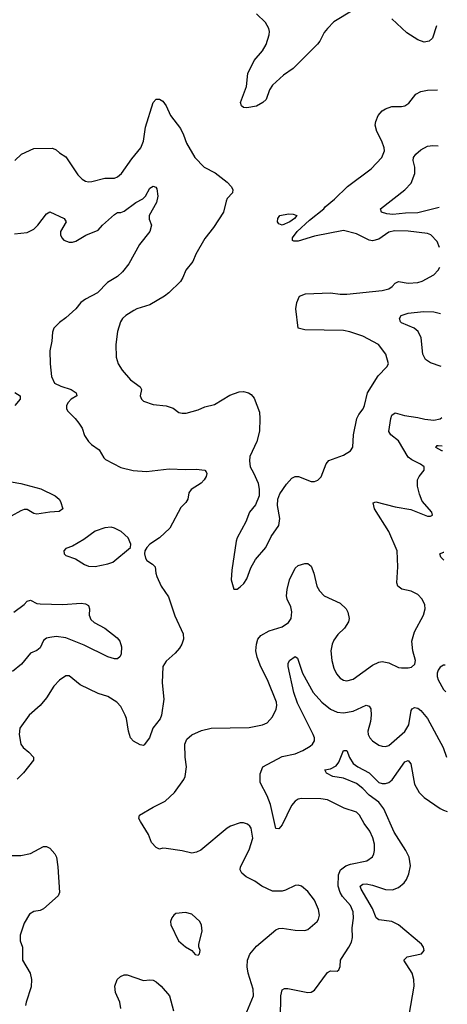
# Model space of a CAD drawing. Header units: inches. Extents: x 2057696 to 2160536, y 827480 to 1016834.
# Tile 263 of 422: x 2141843 to 2144493, y 929717 to 935824. Entities that reach past the tile are written whole.
import ezdxf

# ---------------------------------------------------------------- set-up
doc = ezdxf.new("R2010")
doc.units = ezdxf.units.IN
doc.header["$MEASUREMENT"] = 0
doc.layers.add('C1942', color=7, linetype='Continuous')
doc.layers.add('C1943', color=7, linetype='Continuous')

msp = doc.modelspace()

# ---------------------------------------------------------------- linework, layer by layer
at = {"layer": 'C1942', "color": 5}
for points, elevation in [([(2141860.5, 930000), (2141860.5, 929990), (2141907.2, 929910), (2141915.3, 929870), (2141914.5, 929825.5), (2141883.1, 929730), (2141879.5, 929710)], 460), ([(2143250.7, 929670), (2143291.9, 929770), (2143290.8, 929810), (2143259.5, 929910), (2143253.8, 929950), (2143255.3, 929990), (2143259.1, 930000)], 460), ([(2143460.4, 929630), (2143461.8, 929770), (2143470, 929807.3), (2143485.2, 929814.8), (2143505.9, 929814.1), (2143630, 929789.2), (2143650, 929792.6), (2143670, 929803.6), (2143750, 929913.4), (2143770, 929924.9), (2143810, 929922.8), (2143822, 929930), (2143829.4, 929950.6), (2143831.6, 929990), (2143838.2, 930000)], 440), ([(2144256.8, 929650), (2144287.1, 929830), (2144285.3, 929870), (2144275.6, 929910), (2144224.7, 929990), (2144234.9, 930000)], 420), ([(2142469.8, 929690), (2142463.1, 929730), (2142436.8, 929790), (2142431.8, 929830), (2142446.6, 929870), (2142466.9, 929890), (2142490, 929899.7), (2142510, 929900.3), (2142610, 929864.2), (2142650, 929868.7), (2142670, 929865.3), (2142690, 929855.8), (2142720.4, 929830), (2142771.8, 929770), (2142796.7, 929676.7)], 460)]:
    msp.add_lwpolyline(points, dxfattribs=dict(at, elevation=elevation))
at = {"layer": 'C1943', "color": 5}
for points, elevation in [([(2143910, 935883.6), (2143790.7, 935810), (2143750.7, 935770), (2143730, 935744), (2143702.8, 935690), (2143688.1, 935671.9), (2143538, 935522), (2143479.2, 935480.8), (2143410, 935417), (2143392.2, 935390), (2143370.3, 935330), (2143350.4, 935310), (2143310, 935287.8), (2143250, 935278), (2143230, 935279.3), (2143217.2, 935290), (2143212.7, 935310), (2143249.7, 935410), (2143257.7, 935490), (2143296.8, 935570), (2143348.5, 935630), (2143370.6, 935669.4), (2143388.6, 935730), (2143390.8, 935750), (2143387.1, 935770), (2143367.2, 935807.2), (2143310, 935859.8)], 480), ([(2144427.3, 935785.5), (2144402.6, 935710), (2144380.5, 935690), (2144350, 935683.8), (2144310, 935698.8), (2144242.3, 935742.3), (2144150, 935829.6)], 480), ([(2144445.9, 934411.6), (2144430, 934449.2), (2144392, 934490), (2144370, 934497.2), (2144250, 934512.8), (2144166.4, 934513.6), (2144130, 934505.3), (2144070, 934462), (2144030, 934452.7), (2144010, 934456.5), (2143930, 934496.5), (2143850, 934516.2), (2143670, 934481.8), (2143569.8, 934449.8), (2143542, 934450), (2143534.8, 934454.8), (2143533, 934470), (2143563.8, 934510), (2143639.8, 934580.2), (2143727.8, 934650), (2143736.6, 934663.4), (2143793.6, 934710), (2143875.6, 934790), (2144020.8, 934899.2), (2144086.9, 934970), (2144104.4, 935010), (2144101.6, 935030), (2144087.9, 935070), (2144056.1, 935130), (2144046.3, 935170), (2144050, 935193.4), (2144065, 935230), (2144090, 935258.3), (2144110, 935271.7), (2144150, 935285.7), (2144210, 935285.7), (2144230, 935290.4), (2144254.5, 935305.5), (2144298, 935362), (2144330, 935378.9), (2144370, 935386.5), (2144432.7, 935388.5)], 480), ([(2141814, 934950), (2141855.1, 934990), (2141930, 935024.6), (2142046.5, 935026.5), (2142070, 935017.6), (2142090, 934998.7), (2142130, 934973.4), (2142202.7, 934862.7), (2142230, 934834), (2142250, 934822), (2142270, 934817.4), (2142290, 934819.6), (2142370, 934842), (2142430, 934842), (2142450, 934850.3), (2142474, 934870), (2142538.1, 934961.9), (2142593.6, 935030), (2142610, 935070.7), (2142623.3, 935156.7), (2142670, 935310.7), (2142690, 935330.6), (2142710, 935330.5), (2142730, 935319.3), (2142750, 935290.7), (2142776.9, 935230), (2142838.9, 935150), (2142859.3, 935110), (2142878, 935058), (2142928.6, 934968.6), (2142986, 934910), (2143054.6, 934874.6), (2143130, 934817.3), (2143154, 934790), (2143164, 934770), (2143162.8, 934750), (2143130, 934714), (2143122, 934698), (2143106, 934630), (2143045.1, 934534.9), (2142990, 934467), (2142935.6, 934370), (2142916.3, 934323.7), (2142872.2, 934270), (2142854.8, 934225.2), (2142839.7, 934200.3), (2142768, 934130), (2142740.5, 934110), (2142650, 934056.4), (2142570, 934030.8), (2142550, 934020.4), (2142501.6, 933990), (2142481.3, 933970), (2142468.8, 933950), (2142450.3, 933890), (2142439.5, 933810), (2142441.6, 933730), (2142453, 933690), (2142478, 933650), (2142530.5, 933590), (2142590, 933546), (2142599.1, 933530), (2142590.6, 933490), (2142597.3, 933470), (2142610, 933457.3), (2142670, 933436.3), (2142750, 933428.2), (2142793.4, 933413.4), (2142830, 933387.7), (2142850, 933383), (2142875.9, 933384.1), (2142950, 933404.9), (2142990, 933422.4), (2143050, 933437.6), (2143144.9, 933495.1), (2143204.1, 933515.9), (2143230, 933516.9), (2143260.7, 933510), (2143278.2, 933498.2), (2143295.4, 933475.4), (2143329, 933389), (2143332.4, 933350), (2143329.1, 933270.9), (2143312.3, 933207.7), (2143270, 933114), (2143267, 933087), (2143270.7, 933050), (2143292.8, 933012.8), (2143320.5, 932950), (2143328, 932910), (2143328, 932870), (2143305.1, 932814.9), (2143268.4, 932770), (2143243.7, 932710), (2143190.3, 932610), (2143184.2, 932590), (2143158, 932410), (2143154, 932350), (2143170, 932292), (2143190, 932291.3), (2143210, 932306), (2143232.7, 932327.3), (2143250, 932356), (2143276.6, 932423.4), (2143303.9, 932476.1), (2143369.6, 932550), (2143400.8, 932619.2), (2143450, 932687.3), (2143455.1, 932730), (2143442, 932810), (2143443.7, 932850), (2143456.3, 932883.7), (2143496, 932944), (2143530, 932979.3), (2143550, 932990.4), (2143570.4, 932990.4), (2143650, 932960.5), (2143670, 932959.1), (2143690, 932966.8), (2143711.3, 932988.7), (2143742, 933070), (2143759.6, 933090), (2143850, 933123.6), (2143893.6, 933150), (2143908.3, 933171.7), (2143912.6, 933250), (2143933.1, 933350), (2143944.1, 933375.9), (2143971.1, 933410), (2143980.4, 933430), (2143998, 933510), (2144065.3, 933614.7), (2144119, 933670), (2144129.2, 933690), (2144112, 933750), (2144067.6, 933810), (2143970, 933861.2), (2143890, 933888), (2143850, 933896.5), (2143610, 933899.8), (2143569.8, 933909.8), (2143555.1, 934030), (2143560.5, 934070), (2143577.2, 934110), (2143615.4, 934124.6), (2143770, 934129.3), (2143830, 934121.6), (2143870, 934122), (2144090, 934145.2), (2144130, 934155.3), (2144151.8, 934170), (2144170, 934190.4), (2144190, 934200.4), (2144250.3, 934190.3), (2144310, 934194.3), (2144337.4, 934202.6), (2144410, 934241.3), (2144436.3, 934270), (2144447.6, 934289.6)], 480), ([(2144442.6, 934658.7), (2144310, 934626.8), (2144235.1, 934624.9), (2144156.1, 934616.1), (2144119.4, 934619.4), (2144086.6, 934630), (2144079.5, 934650), (2144231.2, 934768.8), (2144268.9, 934810), (2144293, 934870), (2144292.5, 934910), (2144281.6, 934950), (2144284.7, 934970), (2144299.2, 934990), (2144330, 935016.9), (2144370, 935039.1), (2144403.4, 935043.4), (2144437.4, 935041.4)], 460), ([(2141810, 934495.3), (2141890, 934503.7), (2141930, 934524.9), (2141956.4, 934550), (2142010, 934620.4), (2142030, 934632.4), (2142119.1, 934590), (2142130.4, 934570), (2142096.5, 934510), (2142096, 934490), (2142104.2, 934470), (2142117.3, 934457.3), (2142150, 934444.6), (2142170, 934444.6), (2142190.7, 934449.3), (2142252.7, 934487.3), (2142330, 934519), (2142356.8, 934550), (2142430, 934616.5), (2142450, 934628.7), (2142470, 934627.2), (2142490, 934636), (2142562, 934690), (2142606.6, 934713.4), (2142622.6, 934730), (2142650, 934779.5), (2142670, 934792.2), (2142686.2, 934786.2), (2142694.1, 934774.1), (2142699.5, 934730), (2142691.8, 934690), (2142646, 934610), (2142646.1, 934586.1), (2142659.5, 934550), (2142650.3, 934510), (2142586.7, 934430), (2142519.3, 934310), (2142480.7, 934259.3), (2142450, 934231.5), (2142386.9, 934193.1), (2142326, 934130), (2142250.6, 934090), (2142223, 934070), (2142190.5, 934030), (2142130, 933974.3), (2142090, 933946.6), (2142054.9, 933910), (2142046.6, 933886.6), (2142043.1, 933830), (2142030.2, 933770), (2142031.7, 933690), (2142041.3, 933610), (2142058.7, 933570), (2142097.1, 933550), (2142162.3, 933530), (2142192.8, 933510), (2142198, 933490), (2142163.1, 933470), (2142142.6, 933450), (2142134, 933430), (2142132.7, 933412.7), (2142138.7, 933398.7), (2142187.7, 933350), (2142210, 933320.7), (2142230, 933290.7), (2142245.8, 933245.8), (2142270, 933206.8), (2142288.5, 933188.5), (2142336.2, 933156.2), (2142365.4, 933105.4), (2142375.6, 933095.6), (2142470, 933046), (2142547.4, 933027.4), (2142630, 933021.7), (2142770, 933037.3), (2142870, 933033.8), (2142936.9, 933036.9), (2142990, 933030.4), (2142998.9, 933018.9), (2143002.4, 933010), (2142998.9, 932990), (2142987.2, 932970), (2142968.2, 932950), (2142906.7, 932910), (2142892.4, 932890), (2142885.5, 932850), (2142873, 932830), (2142842, 932798), (2142774.6, 932670), (2142710, 932609.7), (2142650.6, 932570), (2142630.7, 932550), (2142619.1, 932530), (2142617.3, 932510), (2142623, 932483), (2142630.7, 932470), (2142667.1, 932447.1), (2142683, 932430), (2142686, 932390), (2142693.4, 932370), (2142720.7, 932310), (2142765.1, 932245.1), (2142805.6, 932125.6), (2142855.5, 932015.5), (2142858.6, 931981.4), (2142848.9, 931950), (2142834.1, 931925.9), (2142806.2, 931893.8), (2142750, 931846), (2142730, 931812.3), (2142725.4, 931710), (2142736.2, 931610), (2142722, 931510), (2142712.9, 931487.1), (2142668.7, 931430), (2142648.5, 931370), (2142614.6, 931325.4), (2142610, 931322), (2142590, 931325.6), (2142548.4, 931348.4), (2142530, 931369.4), (2142516.9, 931410), (2142504.4, 931490), (2142496.8, 931510), (2142470, 931563.6), (2142446, 931590), (2142390, 931626.6), (2142330, 931645.1), (2142218.9, 931698.9), (2142150, 931753.2), (2142130, 931754), (2142090, 931726.6), (2142054.9, 931690), (2142010, 931617.2), (2141970.7, 931570), (2141902.8, 931510), (2141844, 931430), (2141839.1, 931390), (2141850.7, 931330), (2141864, 931310), (2141900.3, 931280.3), (2141927.7, 931250), (2141927.7, 931230), (2141867.2, 931152.8), (2141827, 931113)], 460), ([(2144455.9, 933672.9), (2144390, 933695.6), (2144357.3, 933717.3), (2144342, 933750), (2144330.8, 933850), (2144312.1, 933890), (2144287.8, 933910), (2144210, 933943.9), (2144202.6, 933950), (2144196.4, 933970), (2144207.8, 933990), (2144250, 934004.6), (2144345.6, 934014.4), (2144408.9, 934011.1), (2144451.5, 934001.8)], 460), ([(2141812.2, 933512.2), (2141846, 933490), (2141847, 933470), (2141813.4, 933430)], 440), ([(2143259.1, 930000), (2143270, 930028.4), (2143310, 930077.6), (2143430, 930179.1), (2143450, 930187.7), (2143470, 930188), (2143550, 930177.1), (2143610, 930174.4), (2143630, 930180.5), (2143686.6, 930230), (2143695.6, 930244.4), (2143701.1, 930270), (2143696.1, 930303.9), (2143670, 930362), (2143630, 930415.6), (2143590, 930449.6), (2143570, 930456.2), (2143550, 930454), (2143490, 930424.2), (2143470, 930418.7), (2143410, 930418.4), (2143343.7, 930450), (2143300.1, 930480.1), (2143247.4, 930507.4), (2143219.5, 930530), (2143209.4, 930550), (2143211.2, 930570), (2143265.9, 930674.1), (2143287.6, 930747.6), (2143276.9, 930810), (2143270, 930822), (2143254.5, 930834.5), (2143230, 930842.4), (2143210, 930841.3), (2143150, 930821.3), (2143130, 930809.6), (2142966.8, 930673.2), (2142939.9, 930660.1), (2142910, 930653.3), (2142850, 930668), (2142750, 930683.6), (2142730, 930684.5), (2142710, 930679.3), (2142690, 930689.3), (2142660.6, 930720.6), (2142640.5, 930770), (2142591.5, 930850), (2142582, 930870), (2142586, 930890), (2142670, 930939.5), (2142743.8, 930976.2), (2142802, 931030), (2142859.6, 931110), (2142867.8, 931130), (2142876.8, 931190), (2142868.7, 931250), (2142866.6, 931330), (2142879.7, 931360.3), (2142910, 931388), (2142970, 931415), (2143029, 931429), (2143266, 931434), (2143348, 931450), (2143376.6, 931463.4), (2143410, 931500.7), (2143433.5, 931546.5), (2143436.8, 931570), (2143433.8, 931590), (2143379.4, 931730), (2143338.7, 931810), (2143314.5, 931870), (2143306.7, 931910), (2143309.9, 931950), (2143319.4, 931980.6), (2143336.7, 932003.3), (2143390, 932033.1), (2143470, 932057.4), (2143510, 932085.7), (2143525.1, 932110), (2143530.7, 932150.7), (2143522.9, 932182.9), (2143501.1, 932230), (2143496.9, 932250), (2143500.4, 932290), (2143514.5, 932350), (2143550, 932422), (2143570, 932439.3), (2143610, 932451.8), (2143630, 932450.3), (2143650, 932434.9), (2143665.5, 932390), (2143683.9, 932310), (2143700.3, 932280.3), (2143730.9, 932250.9), (2143830, 932204), (2143866.5, 932170), (2143876.9, 932150), (2143884.4, 932110), (2143880.3, 932090), (2143856.1, 932050), (2143814.9, 932010), (2143790, 931975.1), (2143779.1, 931950), (2143771.4, 931910), (2143778, 931850), (2143790, 931800.7), (2143807.1, 931767.1), (2143830, 931740.3), (2143850, 931727.8), (2143870, 931723.2), (2143910, 931732.8), (2144030, 931819.7), (2144070, 931839.6), (2144090, 931843.6), (2144130, 931834.9), (2144190, 931805.5), (2144210, 931803), (2144250, 931803), (2144271.8, 931808.2), (2144292.9, 931827.1), (2144296, 931850), (2144279.5, 931910), (2144273, 931970), (2144290, 932027.3), (2144345.4, 932130), (2144355.4, 932170), (2144354.5, 932194.5), (2144338.4, 932230), (2144310, 932259.6), (2144270, 932278.7), (2144211.3, 932291.3), (2144186, 932310), (2144179.6, 932330), (2144186.4, 932430), (2144181.8, 932530), (2144130, 932649.6), (2144042.6, 932790), (2144033.6, 932826.4), (2144050, 932834.4), (2144170, 932802.6), (2144266.4, 932786.4), (2144370, 932744.9), (2144390, 932744), (2144402, 932750), (2144397.2, 932770), (2144336.9, 932836.9), (2144320.4, 932880.4), (2144309.7, 932929.7), (2144309.7, 932970.3), (2144318, 932990), (2144349.6, 933030), (2144349.6, 933050), (2144326.7, 933066.7), (2144273.1, 933093.1), (2144251.1, 933111.1), (2144191.8, 933211.8), (2144143.1, 933250), (2144131.9, 933270), (2144142.8, 933350), (2144150, 933370.4), (2144170, 933385.3), (2144228.8, 933368.8), (2144310, 933357.1), (2144354, 933346), (2144410, 933340.8), (2144450, 933347.4), (2144460.2, 933355.7)], 460), ([(2144463, 933148.9), (2144459.6, 933150), (2144422.4, 933170), (2144430, 933182), (2144437, 933183), (2144462.6, 933181.3)], 440), ([(2141790, 932957), (2141850, 932947.1), (2141974.1, 932914.1), (2142062.8, 932870), (2142086.8, 932850), (2142095.9, 932835.9), (2142111, 932790), (2142087.5, 932772.5), (2142030, 932769.7), (2141950, 932756), (2141930, 932761.7), (2141890, 932784.8), (2141870, 932784.8), (2141850, 932778.2), (2141730, 932711.8)], 440), ([(2144472.2, 932471.7), (2144453.6, 932490), (2144447.3, 932510), (2144470, 932521.7), (2144471.5, 932521.6)], 440), ([(2141806.3, 932150), (2141870, 932196.3), (2141890, 932218.2), (2141910, 932223.5), (2141950, 932203.5), (2141970, 932201.4), (2142110, 932197.5), (2142224.6, 932204.6), (2142250, 932201.3), (2142270.4, 932190), (2142276, 932170), (2142274.3, 932130), (2142283.7, 932103.7), (2142304.6, 932084.6), (2142370.2, 932050.2), (2142448, 931990), (2142463.8, 931970), (2142474.7, 931934.7), (2142472.4, 931890), (2142465.3, 931874.7), (2142450, 931859.5), (2142430, 931859.7), (2142390, 931871.3), (2142243.4, 931943.4), (2142130, 931989.8), (2142070, 931998.5), (2142030, 931992.4), (2142010, 931986.9), (2141990, 931973.3), (2141970, 931928.3), (2141950, 931912.2), (2141910, 931894), (2141853.8, 931826.2), (2141798.9, 931781.1)], 440), ([(2143838.2, 930000), (2143884, 930070), (2143898.7, 930101.3), (2143904.8, 930130), (2143904.5, 930190), (2143912.9, 930250), (2143910.6, 930290), (2143892.9, 930330), (2143844.3, 930384.3), (2143828.5, 930410), (2143817.8, 930450), (2143819.6, 930520.4), (2143831.6, 930550), (2143864, 930576), (2143893.9, 930586.1), (2143994.5, 930605.5), (2144028.9, 930631.1), (2144038.5, 930650), (2144042, 930670), (2144041.2, 930710), (2144032.8, 930750), (2144013.5, 930790), (2143978.3, 930838.3), (2143949.7, 930890), (2143930, 930908.4), (2143853.5, 930933.5), (2143750, 930985.3), (2143710, 930991.7), (2143590, 930993.1), (2143570, 930988.4), (2143550, 930976.4), (2143528.3, 930950), (2143470, 930829.6), (2143450, 930806), (2143430, 930806.6), (2143396.7, 930956.7), (2143377.2, 931010), (2143332.9, 931092.9), (2143333.1, 931146.9), (2143351.1, 931190), (2143470, 931252.9), (2143550, 931270.2), (2143597.6, 931290), (2143642.8, 931317.2), (2143658, 931330), (2143671.1, 931350), (2143670.9, 931370), (2143662.8, 931390), (2143564.3, 931584.3), (2143541.6, 931650), (2143507.6, 931812.4), (2143507.1, 931830), (2143515.6, 931850), (2143550, 931873), (2143564.1, 931864.1), (2143595.2, 931770), (2143661.6, 931650), (2143715.9, 931590), (2143770, 931547.9), (2143810, 931528), (2143850, 931524.1), (2143910, 931535.9), (2143990, 931572.6), (2144010, 931566.4), (2144018.6, 931550), (2144022.3, 931510), (2144018, 931470), (2144001.8, 931410), (2144003.2, 931390), (2144012.9, 931370), (2144030, 931351.7), (2144070, 931324.6), (2144090, 931317.4), (2144110, 931316.5), (2144130, 931322.6), (2144230.5, 931409.5), (2144255.2, 931450), (2144270, 931538.8), (2144276.2, 931550), (2144290, 931557.8), (2144310, 931553.2), (2144330, 931539.2), (2144370, 931490.3), (2144468.4, 931310), (2144488.8, 931249.6)], 440), ([(2144481, 931820.8), (2144470, 931819.3), (2144450, 931808.7), (2144436, 931790), (2144430.8, 931770), (2144430.8, 931750), (2144437.3, 931730), (2144470.6, 931670), (2144483.3, 931655.4)], 460), ([(2144234.9, 930000), (2144245.2, 930010), (2144334, 930030), (2144349.5, 930050), (2144346, 930070), (2144334, 930090), (2144190.9, 930210), (2144150, 930231.1), (2144070, 930241.5), (2144052.1, 930252.1), (2144029.2, 930310), (2143959.3, 930430), (2143953, 930450), (2143970, 930461.3), (2143990, 930464.3), (2144030, 930455.7), (2144110, 930428), (2144154, 930426), (2144190, 930440.3), (2144226.3, 930470), (2144240.5, 930490), (2144255, 930525), (2144265.5, 930574.5), (2144256.2, 930630), (2144237.4, 930670), (2144164.6, 930784.6), (2144101, 930930), (2144069.9, 930970), (2144010, 931013.6), (2143970, 931054.9), (2143930, 931085.5), (2143850, 931119.9), (2143783.6, 931130), (2143745.1, 931150), (2143734, 931170), (2143770, 931177.8), (2143803.7, 931196.3), (2143820.9, 931219.1), (2143850, 931290.6), (2143870, 931290.3), (2143887.1, 931247.1), (2143910.2, 931210), (2143938.3, 931190), (2144010, 931153), (2144070, 931092.4), (2144090, 931086.3), (2144110, 931087.2), (2144130, 931092.7), (2144151.8, 931108.2), (2144230, 931220.2), (2144250, 931228.8), (2144267.2, 931207.2), (2144290, 931081.6), (2144319.7, 931030), (2144350, 930999.6), (2144450, 930931.6), (2144470, 930920.3), (2144493.3, 930912.9)], 420), ([(2141790, 930639.1), (2141850, 930640.5), (2141910, 930653), (2141990, 930695.5), (2142010, 930696.3), (2142030, 930684.9), (2142060.5, 930650), (2142070.3, 930630), (2142079.5, 930570), (2142090.3, 930410), (2142081.6, 930390), (2141990, 930309.6), (2141970, 930298.4), (2141930, 930291.6), (2141904.7, 930275.3), (2141870, 930219.3), (2141845.3, 930145.3), (2141846.7, 930110), (2141860.4, 930070), (2141860.5, 930000)], 460)]:
    msp.add_lwpolyline(points, dxfattribs=dict(at, elevation=elevation))
for points, elevation in [([(2143470, 934549.8), (2143450, 934557), (2143441.3, 934570), (2143442.4, 934590), (2143456, 934610), (2143510, 934620.8), (2143538.5, 934618.5), (2143560.7, 934610), (2143546.4, 934590), (2143518, 934570)], 480), ([(2142410, 932675.3), (2142370, 932672.8), (2142310, 932652.4), (2142239.7, 932600.3), (2142170, 932559.3), (2142130, 932544), (2142116, 932530), (2142118, 932510), (2142130, 932501), (2142190, 932480.7), (2142245.1, 932445.1), (2142270, 932434.4), (2142310, 932432.7), (2142390, 932448.2), (2142420.1, 932459.9), (2142529.5, 932550.5), (2142532.3, 932570), (2142514.7, 932610), (2142471.5, 932650), (2142430, 932670.7)], 460), ([(2142870, 930285.2), (2142810, 930279), (2142798, 930270), (2142787.1, 930252.9), (2142778.8, 930230), (2142780.7, 930210), (2142828.4, 930110), (2142870, 930073.4), (2142911, 930051), (2142930, 930026), (2142950, 930022), (2142958, 930030), (2142962, 930050), (2142953.2, 930073.2), (2142952.7, 930090), (2142974.5, 930170), (2142970, 930208), (2142959.3, 930230), (2142910, 930275.1)], 480)]:
    msp.add_lwpolyline(points, close=True, dxfattribs=dict(at, elevation=elevation))

doc.saveas('drawing.dxf')
